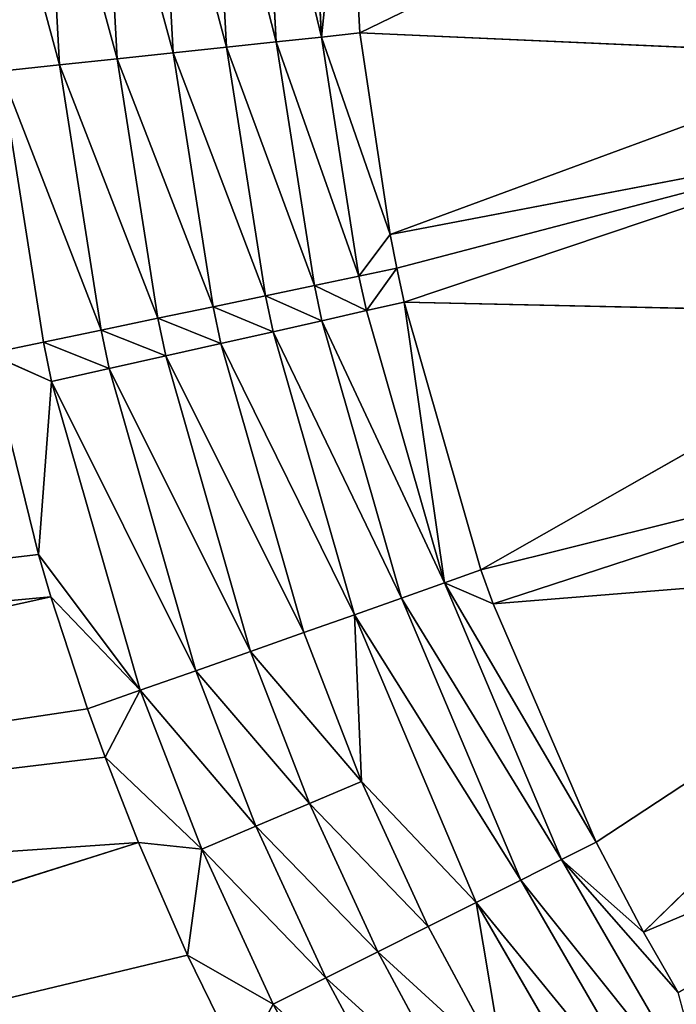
# Model space of a CAD drawing. Extents: x 0 to 500, y 0 to 390.
# Tile 562 of 656: x 226 to 232, y 189 to 198. Entities that reach past the tile are written whole.
import ezdxf

# ---------------------------------------------------------------- set-up
doc = ezdxf.new("R2010")
doc.units = 0
doc.header["$LTSCALE"] = 25.4
doc.layers.get('0').update_dxf_attribs({"linetype": 'CONTINUOUS'})

# ---------------------------------------------------------------- blocks, each defined once
blk = doc.blocks.new('ATLANTA505_-_S_STL')
at = {"color": 0}
for p, q in [((226.3845, 25.1488, 197.1581), (211.5959, 25.4136, 200.4193)), ((226.3845, 25.1488, 197.1581), (211.5959, 25.4136, 200.4193)), ((227.1637, 25.1435, 199.3441), (212.618, 25.4078, 203.9425)), ((227.1637, 25.1435, 199.3441), (212.618, 25.4078, 203.9425)), ((226.3168, 25.1233, 194.8901), (225.8299, 25.1543, 194.9913)), ((225.8299, 25.1543, 194.9913), (226.3904, 25.1226, 195.2393)), ((225.8299, 25.1543, 194.9913), (226.3904, 25.1226, 195.2393)), ((225.8299, 25.1543, 194.9913), (226.2727, 25.1498, 196.7805)), ((226.3168, 25.1233, 194.8901), (225.8299, 25.1543, 194.9913)), ((225.8299, 25.1543, 194.9913), (226.2727, 25.1498, 196.7805)), ((226.3168, 25.1233, 194.8901), (225.9382, 25.1301, 192.475)), ((226.46, 25.0425, 192.4201), (225.9382, 25.1301, 192.475)), ((226.3168, 25.1233, 194.8901), (225.9382, 25.1301, 192.475)), ((226.46, 25.0425, 192.4201), (225.9382, 25.1301, 192.475)), ((226.2727, 25.1498, 196.7805), (226.3904, 25.1226, 195.2393)), ((226.2727, 25.1498, 196.7805), (226.3904, 25.1226, 195.2393)), ((226.2727, 25.1498, 196.7805), (227.18, 25.1155, 197.9895)), ((226.2727, 25.1498, 196.7805), (227.18, 25.1155, 197.9895)), ((226.2727, 25.1498, 196.7805), (226.3845, 25.1488, 197.1581)), ((226.2727, 25.1498, 196.7805), (226.3845, 25.1488, 197.1581)), ((226.3904, 25.1226, 195.2393), (226.3168, 25.1233, 194.8901)), ((226.8304, 25.0357, 194.7829), (226.3168, 25.1233, 194.8901)), ((226.3904, 25.1226, 195.2393), (226.3168, 25.1233, 194.8901)), ((226.8304, 25.0357, 194.7829), (226.3168, 25.1233, 194.8901)), ((226.3845, 25.1488, 197.1581), (227.18, 25.1155, 197.9895)), ((226.3845, 25.1488, 197.1581), (227.18, 25.1155, 197.9895)), ((226.3845, 25.1488, 197.1581), (226.7112, 25.1463, 198.1543)), ((226.3845, 25.1488, 197.1581), (226.7112, 25.1463, 198.1543)), ((227.18, 25.1155, 197.9895), (226.3904, 25.1226, 195.2393)), ((226.3904, 25.1226, 195.2393), (226.9026, 25.0352, 195.1245)), ((227.18, 25.1155, 197.9895), (226.3904, 25.1226, 195.2393)), ((226.3904, 25.1226, 195.2393), (226.9026, 25.0352, 195.1245)), ((227.18, 25.1155, 197.9895), (226.7112, 25.1463, 198.1543)), ((226.7112, 25.1463, 198.1543), (226.8672, 25.1453, 198.5856)), ((227.18, 25.1155, 197.9895), (226.7112, 25.1463, 198.1543)), ((226.7112, 25.1463, 198.1543), (226.8672, 25.1453, 198.5856)), ((226.8672, 25.1453, 198.5856), (227.18, 25.1155, 197.9895)), ((226.8672, 25.1453, 198.5856), (227.18, 25.1155, 197.9895)), ((226.8672, 25.1453, 198.5856), (227.1637, 25.1435, 199.3441)), ((226.8672, 25.1453, 198.5856), (227.1637, 25.1435, 199.3441)), ((227.1637, 25.1435, 199.3441), (227.7285, 25.1121, 199.4056)), ((227.1637, 25.1435, 199.3441), (227.7285, 25.1121, 199.4056)), ((227.1637, 25.1435, 199.3441), (227.6017, 25.1413, 200.348)), ((227.1637, 25.1435, 199.3441), (227.6017, 25.1413, 200.348)), ((227.7285, 25.1121, 199.4056), (227.18, 25.1155, 197.9895)), ((227.18, 25.1155, 197.9895), (227.6752, 25.0281, 197.8152)), ((227.7285, 25.1121, 199.4056), (227.18, 25.1155, 197.9895)), ((227.18, 25.1155, 197.9895), (227.6752, 25.0281, 197.8152)), ((227.6017, 25.1413, 200.348), (227.7285, 25.1121, 199.4056)), ((227.6017, 25.1413, 200.348), (227.7285, 25.1121, 199.4056)), ((227.6017, 25.1413, 200.348), (228.3641, 25.1092, 200.7842)), ((227.6017, 25.1413, 200.348), (228.3641, 25.1092, 200.7842)), ((227.6017, 25.1413, 200.348), (228.0778, 25.1394, 201.3191)), ((227.6017, 25.1413, 200.348), (228.0778, 25.1394, 201.3191)), ((228.3641, 25.1092, 200.7842), (227.7285, 25.1121, 199.4056)), ((227.7285, 25.1121, 199.4056), (228.2118, 25.0247, 199.2007)), ((228.3641, 25.1092, 200.7842), (227.7285, 25.1121, 199.4056)), ((227.7285, 25.1121, 199.4056), (228.2118, 25.0247, 199.2007)), ((228.0778, 25.1394, 201.3191), (228.3641, 25.1092, 200.7842)), ((228.0778, 25.1394, 201.3191), (228.3641, 25.1092, 200.7842)), ((229.0849, 25.1069, 202.1213), (228.3641, 25.1092, 200.7842)), ((228.3641, 25.1092, 200.7842), (228.8337, 25.0217, 200.5496)), ((229.0849, 25.1069, 202.1213), (228.3641, 25.1092, 200.7842)), ((228.3641, 25.1092, 200.7842), (228.8337, 25.0217, 200.5496)), ((226.3289, 25.0499, 190.0035), (226.46, 25.0425, 192.4201)), ((226.3289, 25.0499, 190.0035), (226.46, 25.0425, 192.4201)), ((226.8304, 25.0357, 194.7829), (226.46, 25.0425, 192.4201)), ((226.9754, 24.8977, 192.3656), (226.46, 25.0425, 192.4201)), ((226.8304, 25.0357, 194.7829), (226.46, 25.0425, 192.4201)), ((226.9754, 24.8977, 192.3656), (226.46, 25.0425, 192.4201)), ((227.3377, 24.8909, 194.6768), (226.8304, 25.0357, 194.7829)), ((226.8304, 25.0357, 194.7829), (226.9026, 25.0352, 195.1245)), ((226.8304, 25.0357, 194.7829), (226.9026, 25.0352, 195.1245)), ((227.3377, 24.8909, 194.6768), (226.8304, 25.0357, 194.7829)), ((227.4086, 24.8905, 195.011), (226.9026, 25.0352, 195.1245)), ((227.4086, 24.8905, 195.011), (226.9026, 25.0352, 195.1245)), ((226.9026, 25.0352, 195.1245), (227.6752, 25.0281, 197.8152)), ((226.9026, 25.0352, 195.1245), (227.6752, 25.0281, 197.8152)), ((228.1643, 24.8833, 197.643), (227.6752, 25.0281, 197.8152)), ((227.6752, 25.0281, 197.8152), (228.2118, 25.0247, 199.2007)), ((228.1643, 24.8833, 197.643), (227.6752, 25.0281, 197.8152)), ((227.6752, 25.0281, 197.8152), (228.2118, 25.0247, 199.2007)), ((228.6892, 24.8799, 198.9983), (228.2118, 25.0247, 199.2007)), ((228.2118, 25.0247, 199.2007), (228.8337, 25.0217, 200.5496)), ((228.6892, 24.8799, 198.9983), (228.2118, 25.0247, 199.2007)), ((228.2118, 25.0247, 199.2007), (228.8337, 25.0217, 200.5496)), ((229.2976, 24.877, 200.3178), (228.8337, 25.0217, 200.5496)), ((228.8337, 25.0217, 200.5496), (229.5391, 25.0195, 201.8579)), ((229.2976, 24.877, 200.3178), (228.8337, 25.0217, 200.5496)), ((228.8337, 25.0217, 200.5496), (229.5391, 25.0195, 201.8579)), ((226.8472, 24.9051, 190.0016), (226.9754, 24.8977, 192.3656)), ((226.8472, 24.9051, 190.0016), (226.9754, 24.8977, 192.3656)), ((227.3377, 24.8909, 194.6768), (226.9754, 24.8977, 192.3656)), ((227.4751, 24.6968, 192.3126), (226.9754, 24.8977, 192.3656)), ((227.3377, 24.8909, 194.6768), (226.9754, 24.8977, 192.3656)), ((227.4751, 24.6968, 192.3126), (226.9754, 24.8977, 192.3656)), ((227.4086, 24.8905, 195.011), (227.3377, 24.8909, 194.6768)), ((227.8296, 24.6899, 194.5738), (227.3377, 24.8909, 194.6768)), ((227.4086, 24.8905, 195.011), (227.3377, 24.8909, 194.6768)), ((227.8296, 24.6899, 194.5738), (227.3377, 24.8909, 194.6768)), ((227.4086, 24.8905, 195.011), (227.8993, 24.6895, 194.9008)), ((228.1643, 24.8833, 197.643), (227.4086, 24.8905, 195.011)), ((228.1643, 24.8833, 197.643), (227.4086, 24.8905, 195.011)), ((227.4086, 24.8905, 195.011), (227.8993, 24.6895, 194.9008)), ((228.6892, 24.8799, 198.9983), (228.1643, 24.8833, 197.643)), ((228.1643, 24.8833, 197.643), (228.6386, 24.6824, 197.4758)), ((228.6892, 24.8799, 198.9983), (228.1643, 24.8833, 197.643)), ((228.1643, 24.8833, 197.643), (228.6386, 24.6824, 197.4758)), ((229.2976, 24.877, 200.3178), (228.6892, 24.8799, 198.9983)), ((228.6892, 24.8799, 198.9983), (229.1522, 24.679, 198.8018)), ((229.2976, 24.877, 200.3178), (228.6892, 24.8799, 198.9983)), ((228.6892, 24.8799, 198.9983), (229.1522, 24.679, 198.8018)), ((229.9876, 24.8748, 201.5977), (229.2976, 24.877, 200.3178)), ((229.2976, 24.877, 200.3178), (229.7474, 24.6761, 200.0929)), ((229.9876, 24.8748, 201.5977), (229.2976, 24.877, 200.3178)), ((229.2976, 24.877, 200.3178), (229.7474, 24.6761, 200.0929)), ((227.3497, 24.7042, 189.9996), (227.4751, 24.6968, 192.3126)), ((227.3497, 24.7042, 189.9996), (227.4751, 24.6968, 192.3126)), ((227.8296, 24.6899, 194.5738), (227.4751, 24.6968, 192.3126)), ((227.9503, 24.4426, 192.262), (227.4751, 24.6968, 192.3126)), ((227.8296, 24.6899, 194.5738), (227.4751, 24.6968, 192.3126)), ((227.9503, 24.4426, 192.262), (227.4751, 24.6968, 192.3126)), ((227.8993, 24.6895, 194.9008), (227.8296, 24.6899, 194.5738)), ((228.2973, 24.4358, 194.4756), (227.8296, 24.6899, 194.5738)), ((227.8993, 24.6895, 194.9008), (227.8296, 24.6899, 194.5738)), ((228.2973, 24.4358, 194.4756), (227.8296, 24.6899, 194.5738)), ((227.8993, 24.6895, 194.9008), (228.3658, 24.4354, 194.7958)), ((227.8993, 24.6895, 194.9008), (228.6386, 24.6824, 197.4758)), ((227.8993, 24.6895, 194.9008), (228.3658, 24.4354, 194.7958)), ((227.8993, 24.6895, 194.9008), (228.6386, 24.6824, 197.4758)), ((228.6386, 24.6824, 197.4758), (229.0895, 24.4282, 197.3167)), ((228.6386, 24.6824, 197.4758), (229.0895, 24.4282, 197.3167)), ((228.6386, 24.6824, 197.4758), (229.1522, 24.679, 198.8018)), ((228.6386, 24.6824, 197.4758), (229.1522, 24.679, 198.8018)), ((229.1522, 24.679, 198.8018), (229.0895, 24.4282, 197.3167)), ((229.1522, 24.679, 198.8018), (229.0895, 24.4282, 197.3167)), ((229.1522, 24.679, 198.8018), (230.1751, 24.4219, 199.879)), ((229.1522, 24.679, 198.8018), (229.7474, 24.6761, 200.0929)), ((229.1522, 24.679, 198.8018), (230.1751, 24.4219, 199.879)), ((229.1522, 24.679, 198.8018), (229.7474, 24.6761, 200.0929)), ((229.7474, 24.6761, 200.0929), (230.1751, 24.4219, 199.879)), ((229.7474, 24.6761, 200.0929), (230.1751, 24.4219, 199.879)), ((229.7474, 24.6761, 200.0929), (230.4226, 24.6738, 201.3453)), ((229.7474, 24.6761, 200.0929), (230.4226, 24.6738, 201.3453)), ((230.4226, 24.6738, 201.3453), (230.1751, 24.4219, 199.879)), ((230.4226, 24.6738, 201.3453), (230.1751, 24.4219, 199.879)), ((227.8276, 24.45, 189.9976), (227.9503, 24.4426, 192.262)), ((227.8276, 24.45, 189.9976), (227.9503, 24.4426, 192.262)), ((228.2973, 24.4358, 194.4756), (227.9503, 24.4426, 192.262)), ((228.3929, 24.1403, 192.2147), (227.9503, 24.4426, 192.262)), ((228.2973, 24.4358, 194.4756), (227.9503, 24.4426, 192.262)), ((228.3929, 24.1403, 192.2147), (227.9503, 24.4426, 192.262)), ((228.3658, 24.4354, 194.7958), (228.2973, 24.4358, 194.4756)), ((228.7328, 24.1334, 194.3841), (228.2973, 24.4358, 194.4756)), ((228.3658, 24.4354, 194.7958), (228.2973, 24.4358, 194.4756)), ((228.7328, 24.1334, 194.3841), (228.2973, 24.4358, 194.4756)), ((228.3658, 24.4354, 194.7958), (228.8003, 24.1329, 194.6979)), ((229.0895, 24.4282, 197.3167), (228.3658, 24.4354, 194.7958)), ((229.0895, 24.4282, 197.3167), (228.3658, 24.4354, 194.7958)), ((228.3658, 24.4354, 194.7958), (228.8003, 24.1329, 194.6979)), ((230.1751, 24.4219, 199.879), (229.0895, 24.4282, 197.3167)), ((229.0895, 24.4282, 197.3167), (229.5095, 24.1257, 197.1683)), ((230.1751, 24.4219, 199.879), (229.0895, 24.4282, 197.3167)), ((229.0895, 24.4282, 197.3167), (229.5095, 24.1257, 197.1683)), ((231.5721, 24.4182, 202.2879), (230.1751, 24.4219, 199.879)), ((230.1751, 24.4219, 199.879), (230.5734, 24.1194, 199.6797)), ((231.5721, 24.4182, 202.2879), (230.1751, 24.4219, 199.879)), ((230.1751, 24.4219, 199.879), (230.5734, 24.1194, 199.6797)), ((228.2727, 24.1477, 189.9954), (228.3929, 24.1403, 192.2147)), ((228.2727, 24.1477, 189.9954), (228.3929, 24.1403, 192.2147)), ((228.7328, 24.1334, 194.3841), (228.3929, 24.1403, 192.2147)), ((228.7961, 23.7961, 192.1715), (228.3929, 24.1403, 192.2147)), ((228.7328, 24.1334, 194.3841), (228.3929, 24.1403, 192.2147)), ((228.7961, 23.7961, 192.1715), (228.3929, 24.1403, 192.2147)), ((228.8003, 24.1329, 194.6979), (228.7328, 24.1334, 194.3841)), ((229.1297, 23.7893, 194.3005), (228.7328, 24.1334, 194.3841)), ((228.8003, 24.1329, 194.6979), (228.7328, 24.1334, 194.3841)), ((229.1297, 23.7893, 194.3005), (228.7328, 24.1334, 194.3841)), ((228.8003, 24.1329, 194.6979), (229.1961, 23.7885, 194.6085)), ((228.8003, 24.1329, 194.6979), (229.1961, 23.7885, 194.6085)), ((228.8003, 24.1329, 194.6979), (229.5095, 24.1257, 197.1683)), ((228.8003, 24.1329, 194.6979), (229.5095, 24.1257, 197.1683)), ((229.5095, 24.1257, 197.1683), (229.892, 23.7814, 197.033)), ((229.5095, 24.1257, 197.1683), (229.892, 23.7814, 197.033)), ((229.5095, 24.1257, 197.1683), (230.5734, 24.1194, 199.6797)), ((229.5095, 24.1257, 197.1683), (230.5734, 24.1194, 199.6797)), ((230.5734, 24.1194, 199.6797), (230.9362, 23.7751, 199.498)), ((230.5734, 24.1194, 199.6797), (230.9362, 23.7751, 199.498)), ((230.5734, 24.1194, 199.6797), (231.9427, 24.1157, 202.0408)), ((230.5734, 24.1194, 199.6797), (231.9427, 24.1157, 202.0408)), ((228.6782, 23.8035, 189.9933), (228.7961, 23.7961, 192.1715)), ((228.6782, 23.8035, 189.9933), (228.7961, 23.7961, 192.1715)), ((228.7961, 23.7961, 192.1715), (229.1389, 23.4362, 192.1345)), ((229.1297, 23.7893, 194.3005), (228.7961, 23.7961, 192.1715)), ((229.1297, 23.7893, 194.3005), (228.7961, 23.7961, 192.1715)), ((229.4067, 23.4304, 193.9296), (228.7961, 23.7961, 192.1715)), ((229.4067, 23.4304, 193.9296), (228.7961, 23.7961, 192.1715)), ((228.7961, 23.7961, 192.1715), (229.1389, 23.4362, 192.1345)), ((229.467, 23.4294, 194.2293), (229.1297, 23.7893, 194.3005)), ((229.1297, 23.7893, 194.3005), (229.1961, 23.7885, 194.6085)), ((229.1297, 23.7893, 194.3005), (229.1961, 23.7885, 194.6085)), ((229.467, 23.4294, 194.2293), (229.1297, 23.7893, 194.3005)), ((229.4067, 23.4304, 193.9296), (229.1297, 23.7893, 194.3005)), ((229.4067, 23.4304, 193.9296), (229.1297, 23.7893, 194.3005)), ((229.1961, 23.7885, 194.6085), (229.5326, 23.4285, 194.5324)), ((229.1961, 23.7885, 194.6085), (229.892, 23.7814, 197.033)), ((229.1961, 23.7885, 194.6085), (229.5326, 23.4285, 194.5324)), ((229.1961, 23.7885, 194.6085), (229.892, 23.7814, 197.033)), ((229.892, 23.7814, 197.033), (230.2172, 23.4213, 196.9179)), ((231.2446, 23.415, 199.3434), (229.892, 23.7814, 197.033)), ((229.892, 23.7814, 197.033), (230.9362, 23.7751, 199.498)), ((231.2446, 23.415, 199.3434), (229.892, 23.7814, 197.033)), ((230.3263, 23.4205, 197.2206), (229.892, 23.7814, 197.033)), ((230.3263, 23.4205, 197.2206), (229.892, 23.7814, 197.033)), ((229.892, 23.7814, 197.033), (230.2172, 23.4213, 196.9179)), ((229.892, 23.7814, 197.033), (230.9362, 23.7751, 199.498)), ((231.9747, 23.4125, 200.6822), (230.9362, 23.7751, 199.498)), ((230.9362, 23.7751, 199.498), (232.2803, 23.7713, 201.8157)), ((231.9747, 23.4125, 200.6822), (230.9362, 23.7751, 199.498)), ((231.6664, 23.4134, 200.1445), (230.9362, 23.7751, 199.498)), ((231.6664, 23.4134, 200.1445), (230.9362, 23.7751, 199.498)), ((231.2446, 23.415, 199.3434), (230.9362, 23.7751, 199.498)), ((231.2446, 23.415, 199.3434), (230.9362, 23.7751, 199.498)), ((230.9362, 23.7751, 199.498), (232.2803, 23.7713, 201.8157)), ((229.1389, 23.4362, 192.1345), (229.0229, 23.4436, 189.9912)), ((229.1389, 23.4362, 192.1345), (229.0229, 23.4436, 189.9912)), ((229.4067, 23.4304, 193.9296), (229.1389, 23.4362, 192.1345)), ((233.7313, 18.2045, 192.3378), (229.1389, 23.4362, 192.1345)), ((229.4067, 23.4304, 193.9296), (229.1389, 23.4362, 192.1345)), ((233.7313, 18.2045, 192.3378), (229.1389, 23.4362, 192.1345)), ((233.5634, 18.2045, 189.9912), (229.1389, 23.4362, 192.1345)), ((233.5634, 18.2045, 189.9912), (229.1389, 23.4362, 192.1345)), ((229.467, 23.4294, 194.2293), (229.4067, 23.4304, 193.9296)), ((233.8555, 18.2045, 193.0809), (229.4067, 23.4304, 193.9296)), ((229.467, 23.4294, 194.2293), (229.4067, 23.4304, 193.9296)), ((233.8555, 18.2045, 193.0809), (229.4067, 23.4304, 193.9296)), ((233.7313, 18.2045, 192.3378), (229.4067, 23.4304, 193.9296)), ((233.7313, 18.2045, 192.3378), (229.4067, 23.4304, 193.9296)), ((229.5326, 23.4285, 194.5324), (229.467, 23.4294, 194.2293)), ((233.8555, 18.2045, 193.0809), (229.467, 23.4294, 194.2293)), ((229.5326, 23.4285, 194.5324), (229.467, 23.4294, 194.2293)), ((233.8555, 18.2045, 193.0809), (229.467, 23.4294, 194.2293)), ((230.2172, 23.4213, 196.9179), (229.5326, 23.4285, 194.5324)), ((234.2314, 18.2045, 194.6366), (229.5326, 23.4285, 194.5324)), ((230.2172, 23.4213, 196.9179), (229.5326, 23.4285, 194.5324)), ((234.2314, 18.2045, 194.6366), (229.5326, 23.4285, 194.5324)), ((233.8555, 18.2045, 193.0809), (229.5326, 23.4285, 194.5324)), ((233.8555, 18.2045, 193.0809), (229.5326, 23.4285, 194.5324)), ((230.3263, 23.4205, 197.2206), (230.2172, 23.4213, 196.9179)), ((234.6279, 18.2045, 195.8195), (230.2172, 23.4213, 196.9179)), ((230.3263, 23.4205, 197.2206), (230.2172, 23.4213, 196.9179)), ((234.6279, 18.2045, 195.8195), (230.2172, 23.4213, 196.9179)), ((234.2314, 18.2045, 194.6366), (230.2172, 23.4213, 196.9179)), ((234.2314, 18.2045, 194.6366), (230.2172, 23.4213, 196.9179)), ((231.2446, 23.415, 199.3434), (230.3263, 23.4205, 197.2206)), ((235.0535, 18.2045, 196.8409), (230.3263, 23.4205, 197.2206)), ((231.2446, 23.415, 199.3434), (230.3263, 23.4205, 197.2206)), ((235.0535, 18.2045, 196.8409), (230.3263, 23.4205, 197.2206)), ((234.6279, 18.2045, 195.8195), (230.3263, 23.4205, 197.2206)), ((234.6279, 18.2045, 195.8195), (230.3263, 23.4205, 197.2206)), ((231.6664, 23.4134, 200.1445), (231.2446, 23.415, 199.3434)), ((235.0535, 18.2045, 196.8409), (231.2446, 23.415, 199.3434)), ((231.6664, 23.4134, 200.1445), (231.2446, 23.415, 199.3434)), ((235.0535, 18.2045, 196.8409), (231.2446, 23.415, 199.3434)), ((235.8596, 18.2045, 198.3846), (231.6664, 23.4134, 200.1445)), ((235.8596, 18.2045, 198.3846), (231.6664, 23.4134, 200.1445)), ((235.0535, 18.2045, 196.8409), (231.6664, 23.4134, 200.1445)), ((235.0535, 18.2045, 196.8409), (231.6664, 23.4134, 200.1445))]:
    blk.add_line(p, q, dxfattribs=at)
mesh = blk.add_polyface(dxfattribs=at)
corners = [(211.1855, 25.4176, 198.5512), (226.2727, 25.1498, 196.7805), (225.8299, 25.1543, 194.9913), (226.3845, 25.1488, 197.1581), (211.5959, 25.4136, 200.4193)]
mesh.append_faces([[corners[k] for k in face] for face in [(0, 1, 2), (3, 0, 4)]], dxfattribs={"vtx0": -1, "color": 0})
mesh.append_faces([[corners[k] for k in face] for face in [(1, 0, 3)]], dxfattribs={"vtx0": -1, "vtx1": -1, "color": 0})
mesh = blk.add_polyface(dxfattribs=at)
corners = [(211.5959, 25.4136, 200.4193), (226.7112, 25.1463, 198.1543), (226.3845, 25.1488, 197.1581), (226.8672, 25.1453, 198.5856), (227.1637, 25.1435, 199.3441), (212.618, 25.4078, 203.9425), (212.0732, 25.4103, 202.2166)]
mesh.append_faces([[corners[k] for k in face] for face in [(0, 1, 2), (5, 0, 6)]], dxfattribs={"vtx0": -1, "color": 0})
mesh.append_faces([[corners[k] for k in face] for face in [(1, 0, 3), (3, 0, 4), (4, 0, 5)]], dxfattribs={"vtx0": -1, "vtx1": -1, "color": 0})
mesh = blk.add_polyface(dxfattribs=at)
corners = [(212.618, 25.4078, 203.9425), (227.6017, 25.1413, 200.348), (227.1637, 25.1435, 199.3441), (228.0778, 25.1394, 201.3191), (213.2306, 25.4059, 205.5968)]
mesh.append_faces([[corners[k] for k in face] for face in [(0, 1, 2), (3, 0, 4)]], dxfattribs={"vtx0": -1, "color": 0})
mesh.append_faces([[corners[k] for k in face] for face in [(1, 0, 3)]], dxfattribs={"vtx0": -1, "vtx1": -1, "color": 0})
mesh = blk.add_polyface(dxfattribs=at)
corners = [(225.8043, 25.1375, 190.0051), (226.46, 25.0425, 192.4201), (226.3289, 25.0499, 190.0035), (225.9382, 25.1301, 192.475)]
mesh.append_faces([[corners[k] for k in face] for face in [(0, 1, 2), (1, 0, 3)]], dxfattribs={"vtx0": -1, "color": 0})
mesh = blk.add_polyface(dxfattribs=at)
corners = [(226.3904, 25.1226, 195.2393), (226.3168, 25.1233, 194.8901), (225.8299, 25.1543, 194.9913)]
mesh.append_faces([[corners[k] for k in face] for face in [(0, 1, 2)]], dxfattribs={"color": 0})
mesh = blk.add_polyface(dxfattribs=at)
corners = [(226.2727, 25.1498, 196.7805), (226.3904, 25.1226, 195.2393), (225.8299, 25.1543, 194.9913)]
mesh.append_faces([[corners[k] for k in face] for face in [(0, 1, 2)]], dxfattribs={"color": 0})
mesh = blk.add_polyface(dxfattribs=at)
corners = [(225.8299, 25.1543, 194.9913), (226.3168, 25.1233, 194.8901), (225.9382, 25.1301, 192.475)]
mesh.append_faces([[corners[k] for k in face] for face in [(0, 1, 2)]], dxfattribs={"color": 0})
mesh = blk.add_polyface(dxfattribs=at)
corners = [(225.9382, 25.1301, 192.475), (226.8304, 25.0357, 194.7829), (226.46, 25.0425, 192.4201), (226.3168, 25.1233, 194.8901)]
mesh.append_faces([[corners[k] for k in face] for face in [(0, 1, 2), (1, 0, 3)]], dxfattribs={"vtx0": -1, "color": 0})
mesh = blk.add_polyface(dxfattribs=at)
corners = [(227.18, 25.1155, 197.9895), (226.3904, 25.1226, 195.2393), (226.2727, 25.1498, 196.7805)]
mesh.append_faces([[corners[k] for k in face] for face in [(0, 1, 2)]], dxfattribs={"color": 0})
mesh = blk.add_polyface(dxfattribs=at)
corners = [(227.18, 25.1155, 197.9895), (226.2727, 25.1498, 196.7805), (226.3845, 25.1488, 197.1581)]
mesh.append_faces([[corners[k] for k in face] for face in [(0, 1, 2)]], dxfattribs={"color": 0})
mesh = blk.add_polyface(dxfattribs=at)
corners = [(226.3168, 25.1233, 194.8901), (226.9026, 25.0352, 195.1245), (226.8304, 25.0357, 194.7829), (226.3904, 25.1226, 195.2393)]
mesh.append_faces([[corners[k] for k in face] for face in [(0, 1, 2), (1, 0, 3)]], dxfattribs={"vtx0": -1, "color": 0})
mesh = blk.add_polyface(dxfattribs=at)
corners = [(226.7112, 25.1463, 198.1543), (227.18, 25.1155, 197.9895), (226.3845, 25.1488, 197.1581)]
mesh.append_faces([[corners[k] for k in face] for face in [(0, 1, 2)]], dxfattribs={"color": 0})
mesh = blk.add_polyface(dxfattribs=at)
corners = [(226.3904, 25.1226, 195.2393), (227.6752, 25.0281, 197.8152), (226.9026, 25.0352, 195.1245), (227.18, 25.1155, 197.9895)]
mesh.append_faces([[corners[k] for k in face] for face in [(0, 1, 2), (1, 0, 3)]], dxfattribs={"vtx0": -1, "color": 0})
mesh = blk.add_polyface(dxfattribs=at)
corners = [(226.8672, 25.1453, 198.5856), (227.18, 25.1155, 197.9895), (226.7112, 25.1463, 198.1543)]
mesh.append_faces([[corners[k] for k in face] for face in [(0, 1, 2)]], dxfattribs={"color": 0})
mesh = blk.add_polyface(dxfattribs=at)
corners = [(226.8672, 25.1453, 198.5856), (227.7285, 25.1121, 199.4056), (227.18, 25.1155, 197.9895), (227.1637, 25.1435, 199.3441)]
mesh.append_faces([[corners[k] for k in face] for face in [(0, 1, 2), (1, 0, 3)]], dxfattribs={"vtx0": -1, "color": 0})
mesh = blk.add_polyface(dxfattribs=at)
corners = [(227.6017, 25.1413, 200.348), (227.7285, 25.1121, 199.4056), (227.1637, 25.1435, 199.3441)]
mesh.append_faces([[corners[k] for k in face] for face in [(0, 1, 2)]], dxfattribs={"color": 0})
mesh = blk.add_polyface(dxfattribs=at)
corners = [(227.18, 25.1155, 197.9895), (228.2118, 25.0247, 199.2007), (227.6752, 25.0281, 197.8152), (227.7285, 25.1121, 199.4056)]
mesh.append_faces([[corners[k] for k in face] for face in [(0, 1, 2), (1, 0, 3)]], dxfattribs={"vtx0": -1, "color": 0})
mesh = blk.add_polyface(dxfattribs=at)
corners = [(228.3641, 25.1092, 200.7842), (227.7285, 25.1121, 199.4056), (227.6017, 25.1413, 200.348)]
mesh.append_faces([[corners[k] for k in face] for face in [(0, 1, 2)]], dxfattribs={"color": 0})
mesh = blk.add_polyface(dxfattribs=at)
corners = [(228.0778, 25.1394, 201.3191), (228.3641, 25.1092, 200.7842), (227.6017, 25.1413, 200.348)]
mesh.append_faces([[corners[k] for k in face] for face in [(0, 1, 2)]], dxfattribs={"color": 0})
mesh = blk.add_polyface(dxfattribs=at)
corners = [(227.7285, 25.1121, 199.4056), (228.8337, 25.0217, 200.5496), (228.2118, 25.0247, 199.2007), (228.3641, 25.1092, 200.7842)]
mesh.append_faces([[corners[k] for k in face] for face in [(0, 1, 2), (1, 0, 3)]], dxfattribs={"vtx0": -1, "color": 0})
mesh = blk.add_polyface(dxfattribs=at)
corners = [(228.0778, 25.1394, 201.3191), (229.0849, 25.1069, 202.1213), (228.3641, 25.1092, 200.7842), (228.4928, 25.1381, 202.0876)]
mesh.append_faces([[corners[k] for k in face] for face in [(0, 1, 2), (1, 0, 3)]], dxfattribs={"vtx0": -1, "color": 0})
mesh = blk.add_polyface(dxfattribs=at)
corners = [(228.3641, 25.1092, 200.7842), (229.5391, 25.0195, 201.8579), (228.8337, 25.0217, 200.5496), (229.0849, 25.1069, 202.1213)]
mesh.append_faces([[corners[k] for k in face] for face in [(0, 1, 2), (1, 0, 3)]], dxfattribs={"vtx0": -1, "color": 0})
mesh = blk.add_polyface(dxfattribs=at)
corners = [(226.3289, 25.0499, 190.0035), (226.9754, 24.8977, 192.3656), (226.8472, 24.9051, 190.0016), (226.46, 25.0425, 192.4201)]
mesh.append_faces([[corners[k] for k in face] for face in [(0, 1, 2), (1, 0, 3)]], dxfattribs={"vtx0": -1, "color": 0})
mesh = blk.add_polyface(dxfattribs=at)
corners = [(226.46, 25.0425, 192.4201), (227.3377, 24.8909, 194.6768), (226.9754, 24.8977, 192.3656), (226.8304, 25.0357, 194.7829)]
mesh.append_faces([[corners[k] for k in face] for face in [(0, 1, 2), (1, 0, 3)]], dxfattribs={"vtx0": -1, "color": 0})
mesh = blk.add_polyface(dxfattribs=at)
corners = [(226.8304, 25.0357, 194.7829), (227.4086, 24.8905, 195.011), (227.3377, 24.8909, 194.6768), (226.9026, 25.0352, 195.1245)]
mesh.append_faces([[corners[k] for k in face] for face in [(0, 1, 2), (1, 0, 3)]], dxfattribs={"vtx0": -1, "color": 0})
mesh = blk.add_polyface(dxfattribs=at)
corners = [(226.9026, 25.0352, 195.1245), (228.1643, 24.8833, 197.643), (227.4086, 24.8905, 195.011), (227.6752, 25.0281, 197.8152)]
mesh.append_faces([[corners[k] for k in face] for face in [(0, 1, 2), (1, 0, 3)]], dxfattribs={"vtx0": -1, "color": 0})
mesh = blk.add_polyface(dxfattribs=at)
corners = [(227.6752, 25.0281, 197.8152), (228.6892, 24.8799, 198.9983), (228.1643, 24.8833, 197.643), (228.2118, 25.0247, 199.2007)]
mesh.append_faces([[corners[k] for k in face] for face in [(0, 1, 2), (1, 0, 3)]], dxfattribs={"vtx0": -1, "color": 0})
mesh = blk.add_polyface(dxfattribs=at)
corners = [(228.2118, 25.0247, 199.2007), (229.2976, 24.877, 200.3178), (228.6892, 24.8799, 198.9983), (228.8337, 25.0217, 200.5496)]
mesh.append_faces([[corners[k] for k in face] for face in [(0, 1, 2), (1, 0, 3)]], dxfattribs={"vtx0": -1, "color": 0})
mesh = blk.add_polyface(dxfattribs=at)
corners = [(228.8337, 25.0217, 200.5496), (229.9876, 24.8748, 201.5977), (229.2976, 24.877, 200.3178), (229.5391, 25.0195, 201.8579)]
mesh.append_faces([[corners[k] for k in face] for face in [(0, 1, 2), (1, 0, 3)]], dxfattribs={"vtx0": -1, "color": 0})
mesh = blk.add_polyface(dxfattribs=at)
corners = [(226.8472, 24.9051, 190.0016), (227.4751, 24.6968, 192.3126), (227.3497, 24.7042, 189.9996), (226.9754, 24.8977, 192.3656)]
mesh.append_faces([[corners[k] for k in face] for face in [(0, 1, 2), (1, 0, 3)]], dxfattribs={"vtx0": -1, "color": 0})
mesh = blk.add_polyface(dxfattribs=at)
corners = [(226.9754, 24.8977, 192.3656), (227.8296, 24.6899, 194.5738), (227.4751, 24.6968, 192.3126), (227.3377, 24.8909, 194.6768)]
mesh.append_faces([[corners[k] for k in face] for face in [(0, 1, 2), (1, 0, 3)]], dxfattribs={"vtx0": -1, "color": 0})
mesh = blk.add_polyface(dxfattribs=at)
corners = [(227.3377, 24.8909, 194.6768), (227.8993, 24.6895, 194.9008), (227.8296, 24.6899, 194.5738), (227.4086, 24.8905, 195.011)]
mesh.append_faces([[corners[k] for k in face] for face in [(0, 1, 2), (1, 0, 3)]], dxfattribs={"vtx0": -1, "color": 0})
mesh = blk.add_polyface(dxfattribs=at)
corners = [(227.4086, 24.8905, 195.011), (228.6386, 24.6824, 197.4758), (227.8993, 24.6895, 194.9008), (228.1643, 24.8833, 197.643)]
mesh.append_faces([[corners[k] for k in face] for face in [(0, 1, 2), (1, 0, 3)]], dxfattribs={"vtx0": -1, "color": 0})
mesh = blk.add_polyface(dxfattribs=at)
corners = [(228.1643, 24.8833, 197.643), (229.1522, 24.679, 198.8018), (228.6386, 24.6824, 197.4758), (228.6892, 24.8799, 198.9983)]
mesh.append_faces([[corners[k] for k in face] for face in [(0, 1, 2), (1, 0, 3)]], dxfattribs={"vtx0": -1, "color": 0})
mesh = blk.add_polyface(dxfattribs=at)
corners = [(228.6892, 24.8799, 198.9983), (229.7474, 24.6761, 200.0929), (229.1522, 24.679, 198.8018), (229.2976, 24.877, 200.3178)]
mesh.append_faces([[corners[k] for k in face] for face in [(0, 1, 2), (1, 0, 3)]], dxfattribs={"vtx0": -1, "color": 0})
mesh = blk.add_polyface(dxfattribs=at)
corners = [(229.2976, 24.877, 200.3178), (230.4226, 24.6738, 201.3453), (229.7474, 24.6761, 200.0929), (229.9876, 24.8748, 201.5977)]
mesh.append_faces([[corners[k] for k in face] for face in [(0, 1, 2), (1, 0, 3)]], dxfattribs={"vtx0": -1, "color": 0})
mesh = blk.add_polyface(dxfattribs=at)
corners = [(227.3497, 24.7042, 189.9996), (227.9503, 24.4426, 192.262), (227.8276, 24.45, 189.9976), (227.4751, 24.6968, 192.3126)]
mesh.append_faces([[corners[k] for k in face] for face in [(0, 1, 2), (1, 0, 3)]], dxfattribs={"vtx0": -1, "color": 0})
mesh = blk.add_polyface(dxfattribs=at)
corners = [(227.4751, 24.6968, 192.3126), (228.2973, 24.4358, 194.4756), (227.9503, 24.4426, 192.262), (227.8296, 24.6899, 194.5738)]
mesh.append_faces([[corners[k] for k in face] for face in [(0, 1, 2), (1, 0, 3)]], dxfattribs={"vtx0": -1, "color": 0})
mesh = blk.add_polyface(dxfattribs=at)
corners = [(227.8296, 24.6899, 194.5738), (228.3658, 24.4354, 194.7958), (228.2973, 24.4358, 194.4756), (227.8993, 24.6895, 194.9008)]
mesh.append_faces([[corners[k] for k in face] for face in [(0, 1, 2), (1, 0, 3)]], dxfattribs={"vtx0": -1, "color": 0})
mesh = blk.add_polyface(dxfattribs=at)
corners = [(227.8993, 24.6895, 194.9008), (229.0895, 24.4282, 197.3167), (228.3658, 24.4354, 194.7958), (228.6386, 24.6824, 197.4758)]
mesh.append_faces([[corners[k] for k in face] for face in [(0, 1, 2), (1, 0, 3)]], dxfattribs={"vtx0": -1, "color": 0})
mesh = blk.add_polyface(dxfattribs=at)
corners = [(229.1522, 24.679, 198.8018), (229.0895, 24.4282, 197.3167), (228.6386, 24.6824, 197.4758)]
mesh.append_faces([[corners[k] for k in face] for face in [(0, 1, 2)]], dxfattribs={"color": 0})
mesh = blk.add_polyface(dxfattribs=at)
corners = [(230.1751, 24.4219, 199.879), (229.0895, 24.4282, 197.3167), (229.1522, 24.679, 198.8018)]
mesh.append_faces([[corners[k] for k in face] for face in [(0, 1, 2)]], dxfattribs={"color": 0})
mesh = blk.add_polyface(dxfattribs=at)
corners = [(229.7474, 24.6761, 200.0929), (230.1751, 24.4219, 199.879), (229.1522, 24.679, 198.8018)]
mesh.append_faces([[corners[k] for k in face] for face in [(0, 1, 2)]], dxfattribs={"color": 0})
mesh = blk.add_polyface(dxfattribs=at)
corners = [(230.4226, 24.6738, 201.3453), (230.1751, 24.4219, 199.879), (229.7474, 24.6761, 200.0929)]
mesh.append_faces([[corners[k] for k in face] for face in [(0, 1, 2)]], dxfattribs={"color": 0})
mesh = blk.add_polyface(dxfattribs=at)
corners = [(231.5721, 24.4182, 202.2879), (230.1751, 24.4219, 199.879), (230.4226, 24.6738, 201.3453)]
mesh.append_faces([[corners[k] for k in face] for face in [(0, 1, 2)]], dxfattribs={"color": 0})
mesh = blk.add_polyface(dxfattribs=at)
corners = [(227.8276, 24.45, 189.9976), (228.3929, 24.1403, 192.2147), (228.2727, 24.1477, 189.9954), (227.9503, 24.4426, 192.262)]
mesh.append_faces([[corners[k] for k in face] for face in [(0, 1, 2), (1, 0, 3)]], dxfattribs={"vtx0": -1, "color": 0})
mesh = blk.add_polyface(dxfattribs=at)
corners = [(227.9503, 24.4426, 192.262), (228.7328, 24.1334, 194.3841), (228.3929, 24.1403, 192.2147), (228.2973, 24.4358, 194.4756)]
mesh.append_faces([[corners[k] for k in face] for face in [(0, 1, 2), (1, 0, 3)]], dxfattribs={"vtx0": -1, "color": 0})
mesh = blk.add_polyface(dxfattribs=at)
corners = [(228.2973, 24.4358, 194.4756), (228.8003, 24.1329, 194.6979), (228.7328, 24.1334, 194.3841), (228.3658, 24.4354, 194.7958)]
mesh.append_faces([[corners[k] for k in face] for face in [(0, 1, 2), (1, 0, 3)]], dxfattribs={"vtx0": -1, "color": 0})
mesh = blk.add_polyface(dxfattribs=at)
corners = [(228.3658, 24.4354, 194.7958), (229.5095, 24.1257, 197.1683), (228.8003, 24.1329, 194.6979), (229.0895, 24.4282, 197.3167)]
mesh.append_faces([[corners[k] for k in face] for face in [(0, 1, 2), (1, 0, 3)]], dxfattribs={"vtx0": -1, "color": 0})
mesh = blk.add_polyface(dxfattribs=at)
corners = [(229.0895, 24.4282, 197.3167), (230.5734, 24.1194, 199.6797), (229.5095, 24.1257, 197.1683), (230.1751, 24.4219, 199.879)]
mesh.append_faces([[corners[k] for k in face] for face in [(0, 1, 2), (1, 0, 3)]], dxfattribs={"vtx0": -1, "color": 0})
mesh = blk.add_polyface(dxfattribs=at)
corners = [(230.1751, 24.4219, 199.879), (231.9427, 24.1157, 202.0408), (230.5734, 24.1194, 199.6797), (231.5721, 24.4182, 202.2879)]
mesh.append_faces([[corners[k] for k in face] for face in [(0, 1, 2), (1, 0, 3)]], dxfattribs={"vtx0": -1, "color": 0})
mesh = blk.add_polyface(dxfattribs=at)
corners = [(228.2727, 24.1477, 189.9954), (228.7961, 23.7961, 192.1715), (228.6782, 23.8035, 189.9933), (228.3929, 24.1403, 192.2147)]
mesh.append_faces([[corners[k] for k in face] for face in [(0, 1, 2), (1, 0, 3)]], dxfattribs={"vtx0": -1, "color": 0})
mesh = blk.add_polyface(dxfattribs=at)
corners = [(228.3929, 24.1403, 192.2147), (229.1297, 23.7893, 194.3005), (228.7961, 23.7961, 192.1715), (228.7328, 24.1334, 194.3841)]
mesh.append_faces([[corners[k] for k in face] for face in [(0, 1, 2), (1, 0, 3)]], dxfattribs={"vtx0": -1, "color": 0})
mesh = blk.add_polyface(dxfattribs=at)
corners = [(228.7328, 24.1334, 194.3841), (229.1961, 23.7885, 194.6085), (229.1297, 23.7893, 194.3005), (228.8003, 24.1329, 194.6979)]
mesh.append_faces([[corners[k] for k in face] for face in [(0, 1, 2), (1, 0, 3)]], dxfattribs={"vtx0": -1, "color": 0})
mesh = blk.add_polyface(dxfattribs=at)
corners = [(228.8003, 24.1329, 194.6979), (229.892, 23.7814, 197.033), (229.1961, 23.7885, 194.6085), (229.5095, 24.1257, 197.1683)]
mesh.append_faces([[corners[k] for k in face] for face in [(0, 1, 2), (1, 0, 3)]], dxfattribs={"vtx0": -1, "color": 0})
mesh = blk.add_polyface(dxfattribs=at)
corners = [(229.5095, 24.1257, 197.1683), (230.9362, 23.7751, 199.498), (229.892, 23.7814, 197.033), (230.5734, 24.1194, 199.6797)]
mesh.append_faces([[corners[k] for k in face] for face in [(0, 1, 2), (1, 0, 3)]], dxfattribs={"vtx0": -1, "color": 0})
mesh = blk.add_polyface(dxfattribs=at)
corners = [(230.5734, 24.1194, 199.6797), (232.2803, 23.7713, 201.8157), (230.9362, 23.7751, 199.498), (231.9427, 24.1157, 202.0408)]
mesh.append_faces([[corners[k] for k in face] for face in [(0, 1, 2), (1, 0, 3)]], dxfattribs={"vtx0": -1, "color": 0})
mesh = blk.add_polyface(dxfattribs=at)
corners = [(229.0229, 23.4436, 189.9912), (228.7961, 23.7961, 192.1715), (229.1389, 23.4362, 192.1345), (228.6782, 23.8035, 189.9933)]
mesh.append_faces([[corners[k] for k in face] for face in [(0, 1, 2), (1, 0, 3)]], dxfattribs={"vtx0": -1, "color": 0})
mesh = blk.add_polyface(dxfattribs=at)
corners = [(228.7961, 23.7961, 192.1715), (229.1297, 23.7893, 194.3005), (229.4067, 23.4304, 193.9296)]
mesh.append_faces([[corners[k] for k in face] for face in [(0, 1, 2)]], dxfattribs={"color": 0})
mesh = blk.add_polyface(dxfattribs=at)
corners = [(228.7961, 23.7961, 192.1715), (229.4067, 23.4304, 193.9296), (229.1389, 23.4362, 192.1345)]
mesh.append_faces([[corners[k] for k in face] for face in [(0, 1, 2)]], dxfattribs={"color": 0})
mesh = blk.add_polyface(dxfattribs=at)
corners = [(229.467, 23.4294, 194.2293), (229.1961, 23.7885, 194.6085), (229.5326, 23.4285, 194.5324), (229.1297, 23.7893, 194.3005)]
mesh.append_faces([[corners[k] for k in face] for face in [(0, 1, 2), (1, 0, 3)]], dxfattribs={"vtx0": -1, "color": 0})
mesh = blk.add_polyface(dxfattribs=at)
corners = [(229.1297, 23.7893, 194.3005), (229.467, 23.4294, 194.2293), (229.4067, 23.4304, 193.9296)]
mesh.append_faces([[corners[k] for k in face] for face in [(0, 1, 2)]], dxfattribs={"color": 0})
mesh = blk.add_polyface(dxfattribs=at)
corners = [(229.5326, 23.4285, 194.5324), (229.892, 23.7814, 197.033), (230.2172, 23.4213, 196.9179), (229.1961, 23.7885, 194.6085)]
mesh.append_faces([[corners[k] for k in face] for face in [(0, 1, 2), (1, 0, 3)]], dxfattribs={"vtx0": -1, "color": 0})
mesh = blk.add_polyface(dxfattribs=at)
corners = [(230.9362, 23.7751, 199.498), (231.2446, 23.415, 199.3434), (229.892, 23.7814, 197.033)]
mesh.append_faces([[corners[k] for k in face] for face in [(0, 1, 2)]], dxfattribs={"color": 0})
mesh = blk.add_polyface(dxfattribs=at)
corners = [(229.892, 23.7814, 197.033), (231.2446, 23.415, 199.3434), (230.3263, 23.4205, 197.2206)]
mesh.append_faces([[corners[k] for k in face] for face in [(0, 1, 2)]], dxfattribs={"color": 0})
mesh = blk.add_polyface(dxfattribs=at)
corners = [(230.3263, 23.4205, 197.2206), (230.2172, 23.4213, 196.9179), (229.892, 23.7814, 197.033)]
mesh.append_faces([[corners[k] for k in face] for face in [(0, 1, 2)]], dxfattribs={"color": 0})
mesh = blk.add_polyface(dxfattribs=at)
corners = [(230.9362, 23.7751, 199.498), (232.2803, 23.7713, 201.8157), (231.9747, 23.4125, 200.6822)]
mesh.append_faces([[corners[k] for k in face] for face in [(0, 1, 2)]], dxfattribs={"color": 0})
mesh = blk.add_polyface(dxfattribs=at)
corners = [(231.6664, 23.4134, 200.1445), (231.9747, 23.4125, 200.6822), (235.8596, 18.2045, 198.3846), (230.9362, 23.7751, 199.498)]
mesh.append_faces([[corners[k] for k in face] for face in [(0, 1, 2), (1, 0, 3)]], dxfattribs={"vtx0": -1, "color": 0})
mesh = blk.add_polyface(dxfattribs=at)
corners = [(231.6664, 23.4134, 200.1445), (231.2446, 23.415, 199.3434), (230.9362, 23.7751, 199.498)]
mesh.append_faces([[corners[k] for k in face] for face in [(0, 1, 2)]], dxfattribs={"color": 0})
mesh = blk.add_polyface(dxfattribs=at)
corners = [(229.0229, 23.4436, 189.9912), (229.1389, 23.4362, 192.1345), (233.5634, 18.2045, 189.9912)]
mesh.append_faces([[corners[k] for k in face] for face in [(0, 1, 2)]], dxfattribs={"color": 0})
mesh = blk.add_polyface(dxfattribs=at)
corners = [(229.1389, 23.4362, 192.1345), (229.4067, 23.4304, 193.9296), (233.7313, 18.2045, 192.3378)]
mesh.append_faces([[corners[k] for k in face] for face in [(0, 1, 2)]], dxfattribs={"color": 0})
mesh = blk.add_polyface(dxfattribs=at)
corners = [(229.1389, 23.4362, 192.1345), (233.7313, 18.2045, 192.3378), (233.5634, 18.2045, 189.9912)]
mesh.append_faces([[corners[k] for k in face] for face in [(0, 1, 2)]], dxfattribs={"color": 0})
mesh = blk.add_polyface(dxfattribs=at)
corners = [(229.4067, 23.4304, 193.9296), (229.467, 23.4294, 194.2293), (233.8555, 18.2045, 193.0809)]
mesh.append_faces([[corners[k] for k in face] for face in [(0, 1, 2)]], dxfattribs={"color": 0})
mesh = blk.add_polyface(dxfattribs=at)
corners = [(229.4067, 23.4304, 193.9296), (233.8555, 18.2045, 193.0809), (233.7313, 18.2045, 192.3378)]
mesh.append_faces([[corners[k] for k in face] for face in [(0, 1, 2)]], dxfattribs={"color": 0})
mesh = blk.add_polyface(dxfattribs=at)
corners = [(229.467, 23.4294, 194.2293), (229.5326, 23.4285, 194.5324), (233.8555, 18.2045, 193.0809)]
mesh.append_faces([[corners[k] for k in face] for face in [(0, 1, 2)]], dxfattribs={"color": 0})
mesh = blk.add_polyface(dxfattribs=at)
corners = [(229.5326, 23.4285, 194.5324), (230.2172, 23.4213, 196.9179), (234.2314, 18.2045, 194.6366)]
mesh.append_faces([[corners[k] for k in face] for face in [(0, 1, 2)]], dxfattribs={"color": 0})
mesh = blk.add_polyface(dxfattribs=at)
corners = [(229.5326, 23.4285, 194.5324), (234.2314, 18.2045, 194.6366), (233.8555, 18.2045, 193.0809)]
mesh.append_faces([[corners[k] for k in face] for face in [(0, 1, 2)]], dxfattribs={"color": 0})
mesh = blk.add_polyface(dxfattribs=at)
corners = [(230.2172, 23.4213, 196.9179), (230.3263, 23.4205, 197.2206), (234.6279, 18.2045, 195.8195)]
mesh.append_faces([[corners[k] for k in face] for face in [(0, 1, 2)]], dxfattribs={"color": 0})
mesh = blk.add_polyface(dxfattribs=at)
corners = [(230.2172, 23.4213, 196.9179), (234.6279, 18.2045, 195.8195), (234.2314, 18.2045, 194.6366)]
mesh.append_faces([[corners[k] for k in face] for face in [(0, 1, 2)]], dxfattribs={"color": 0})
mesh = blk.add_polyface(dxfattribs=at)
corners = [(230.3263, 23.4205, 197.2206), (231.2446, 23.415, 199.3434), (235.0535, 18.2045, 196.8409)]
mesh.append_faces([[corners[k] for k in face] for face in [(0, 1, 2)]], dxfattribs={"color": 0})
mesh = blk.add_polyface(dxfattribs=at)
corners = [(230.3263, 23.4205, 197.2206), (235.0535, 18.2045, 196.8409), (234.6279, 18.2045, 195.8195)]
mesh.append_faces([[corners[k] for k in face] for face in [(0, 1, 2)]], dxfattribs={"color": 0})
mesh = blk.add_polyface(dxfattribs=at)
corners = [(231.2446, 23.415, 199.3434), (231.6664, 23.4134, 200.1445), (235.0535, 18.2045, 196.8409)]
mesh.append_faces([[corners[k] for k in face] for face in [(0, 1, 2)]], dxfattribs={"color": 0})
mesh = blk.add_polyface(dxfattribs=at)
corners = [(231.6664, 23.4134, 200.1445), (235.8596, 18.2045, 198.3846), (235.0535, 18.2045, 196.8409)]
mesh.append_faces([[corners[k] for k in face] for face in [(0, 1, 2)]], dxfattribs={"color": 0})

msp = doc.modelspace()

# ---------------------------------------------------------------- block references
at = {"color": 254, "extrusion": (0, -1, 1.11022e-16)}
msp.add_blockref('ATLANTA505_-_S_STL', (-0.1495, -0.01, -389.8516), dxfattribs=at)

doc.saveas('drawing.dxf')
